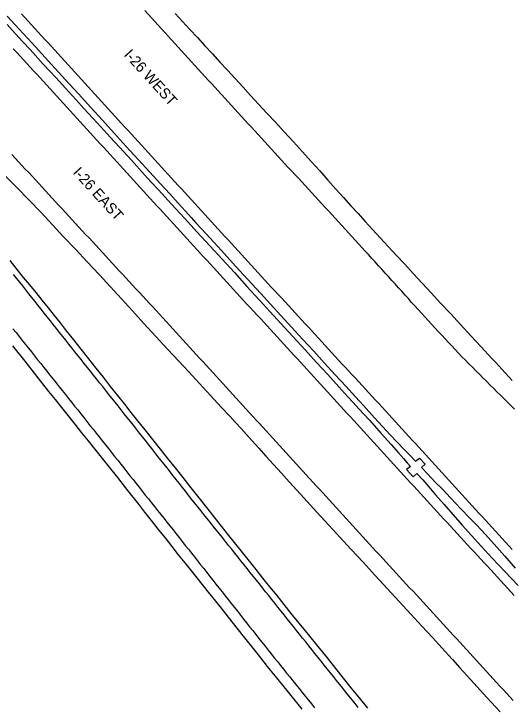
# Model space of a CAD drawing. Extents: x 1948091 to 1975253, y 787267 to 823306.
# Drawn here: x 1948859.8 to 1949111.3, y 822114.3 to 822465 of the extents above; entities that cross this region are included whole.
import ezdxf

# ---------------------------------------------------------------- set-up
doc = ezdxf.new("R2010")
doc.units = 0
for name, color, linetype in [('RD_EX_Pavement_Markings', 7, 'Continuous'), ('RD_EX_Road', 7, 'Continuous'), ('RD_TX_RoadID', 7, 'Continuous')]:
    doc.layers.add(name, color=color, linetype=linetype)

msp = doc.modelspace()

# ---------------------------------------------------------------- linework, layer by layer
at = {"layer": 'RD_EX_Pavement_Markings'}
for points in [[(1948863.64, 822465.05), (1948865.33, 822463.2), (1948867.01, 822461.36), (1948868.7, 822459.51), (1948870.38, 822457.66), (1948872.07, 822455.81), (1948873.75, 822453.97), (1948875.43, 822452.12), (1948877.12, 822450.27), (1948878.8, 822448.42), (1948880.49, 822446.57), (1948882.17, 822444.73), (1948883.85, 822442.88), (1948885.54, 822441.03), (1948887.22, 822439.18), (1948888.91, 822437.34), (1948890.59, 822435.49), (1948892.27, 822433.64), (1948893.96, 822431.79), (1948895.64, 822429.95), (1948897.33, 822428.1), (1948899.01, 822426.25), (1948900.7, 822424.4), (1948902.38, 822422.56), (1948904.06, 822420.71), (1948905.75, 822418.86), (1948907.43, 822417.01), (1948909.12, 822415.17), (1948910.8, 822413.32), (1948912.48, 822411.47), (1948914.17, 822409.62), (1948915.85, 822407.77), (1948917.54, 822405.93), (1948919.22, 822404.08), (1948920.9, 822402.23), (1948922.59, 822400.38), (1948924.27, 822398.54), (1948925.96, 822396.69), (1948927.65, 822394.85), (1948929.34, 822393.01), (1948931.03, 822391.16), (1948932.72, 822389.32), (1948934.41, 822387.48), (1948936.1, 822385.64), (1948937.79, 822383.79), (1948939.48, 822381.95), (1948941.16, 822380.11), (1948942.85, 822378.26), (1948944.54, 822376.42), (1948946.23, 822374.58), (1948947.92, 822372.73), (1948949.61, 822370.89), (1948951.3, 822369.05), (1948952.99, 822367.21), (1948954.68, 822365.36), (1948956.37, 822363.52), (1948958.06, 822361.68), (1948959.75, 822359.83), (1948961.43, 822357.99), (1948963.12, 822356.15), (1948964.81, 822354.3), (1948966.5, 822352.46), (1948968.19, 822350.62), (1948969.88, 822348.78), (1948971.57, 822346.93), (1948973.26, 822345.09), (1948974.95, 822343.25), (1948976.64, 822341.4), (1948978.33, 822339.56), (1948980.01, 822337.72), (1948981.7, 822335.88), (1948983.39, 822334.03), (1948985.08, 822332.19), (1948986.77, 822330.35), (1948988.46, 822328.5), (1948990.15, 822326.66), (1948991.84, 822324.82), (1948993.53, 822322.98), (1948995.23, 822321.14), (1948996.92, 822319.3), (1948998.62, 822317.47), (1949000.31, 822315.63), (1949002, 822313.79), (1949003.7, 822311.95), (1949005.39, 822310.11), (1949007.09, 822308.27), (1949008.78, 822306.44), (1949010.47, 822304.6), (1949012.17, 822302.76), (1949013.86, 822300.92), (1949015.56, 822299.08), (1949017.25, 822297.24), (1949018.94, 822295.4), (1949020.64, 822293.57), (1949022.33, 822291.73), (1949024.03, 822289.89), (1949025.72, 822288.05), (1949027.41, 822286.21), (1949029.11, 822284.37), (1949030.8, 822282.54), (1949032.5, 822280.7), (1949034.19, 822278.86), (1949035.88, 822277.02), (1949037.58, 822275.18), (1949039.27, 822273.34), (1949040.96, 822271.51), (1949042.66, 822269.67), (1949044.35, 822267.83), (1949046.05, 822265.99), (1949047.74, 822264.15), (1949049.43, 822262.31), (1949051.13, 822260.48), (1949052.82, 822258.64), (1949054.52, 822256.8), (1949056.21, 822254.96), (1949057.9, 822253.12), (1949059.59, 822251.28), (1949061.28, 822249.43), (1949062.96, 822247.59), (1949064.65, 822245.74), (1949066.34, 822243.9), (1949068.02, 822242.05), (1949069.71, 822240.2), (1949071.39, 822238.36), (1949073.08, 822236.51), (1949074.76, 822234.67), (1949076.45, 822232.82), (1949078.13, 822230.97), (1949079.82, 822229.13), (1949081.5, 822227.28), (1949083.19, 822225.44), (1949084.87, 822223.59), (1949086.56, 822221.74), (1949088.25, 822219.9), (1949089.93, 822218.05), (1949091.62, 822216.21), (1949093.3, 822214.36), (1949094.99, 822212.51), (1949096.67, 822210.67), (1949098.36, 822208.82), (1949100.04, 822206.98), (1949101.73, 822205.13), (1949103.42, 822203.29), (1949105.12, 822201.46), (1949106.81, 822199.62), (1949108.51, 822197.78), (1949110.2, 822195.95), (1949111.9, 822194.11)], [(1949112.97, 822265.07), (1949111.2, 822266.84), (1949109.42, 822268.6), (1949107.65, 822270.36), (1949105.87, 822272.12), (1949104.1, 822273.88), (1949102.33, 822275.64), (1949100.55, 822277.4), (1949098.78, 822279.16), (1949097.01, 822280.93), (1949095.24, 822282.69), (1949093.47, 822284.46), (1949091.7, 822286.23), (1949089.93, 822287.99), (1949088.16, 822289.76), (1949086.4, 822291.52), (1949084.68, 822293.34), (1949082.98, 822295.18), (1949081.28, 822297.01), (1949079.58, 822298.84), (1949077.87, 822300.67), (1949076.17, 822302.5), (1949074.47, 822304.33), (1949072.77, 822306.16), (1949071.07, 822307.99), (1949069.38, 822309.83), (1949067.69, 822311.68), (1949066.01, 822313.53), (1949064.32, 822315.38), (1949062.65, 822317.23), (1949060.97, 822319.08), (1949059.3, 822320.94), (1949057.62, 822322.79), (1949055.94, 822324.65), (1949054.27, 822326.5), (1949052.59, 822328.36), (1949050.92, 822330.21), (1949049.24, 822332.07), (1949047.57, 822333.92), (1949045.89, 822335.78), (1949044.21, 822337.63), (1949042.54, 822339.49), (1949040.86, 822341.34), (1949039.19, 822343.2), (1949037.5, 822345.04), (1949035.81, 822346.88), (1949034.12, 822348.72), (1949032.42, 822350.56), (1949030.73, 822352.4), (1949029.04, 822354.24), (1949027.35, 822356.09), (1949025.66, 822357.93), (1949023.96, 822359.77), (1949022.27, 822361.61), (1949020.58, 822363.45), (1949018.89, 822365.29), (1949017.2, 822367.13), (1949015.5, 822368.97), (1949013.81, 822370.81), (1949012.12, 822372.65), (1949010.43, 822374.49), (1949008.74, 822376.33), (1949007.05, 822378.17), (1949005.35, 822380.01), (1949003.66, 822381.85), (1949001.97, 822383.69), (1949000.28, 822385.53), (1948998.59, 822387.37), (1948996.89, 822389.21), (1948995.2, 822391.05), (1948993.51, 822392.89), (1948991.82, 822394.73), (1948990.13, 822396.58), (1948988.44, 822398.42), (1948986.75, 822400.26), (1948985.05, 822402.1), (1948983.36, 822403.94), (1948981.67, 822405.78), (1948979.98, 822407.62), (1948978.29, 822409.46), (1948976.6, 822411.3), (1948974.91, 822413.14), (1948973.21, 822414.98), (1948971.52, 822416.83), (1948969.83, 822418.67), (1948968.14, 822420.51), (1948966.45, 822422.35), (1948964.76, 822424.19), (1948963.07, 822426.03), (1948961.37, 822427.87), (1948959.68, 822429.71), (1948957.99, 822431.55), (1948956.3, 822433.39), (1948954.61, 822435.23), (1948952.93, 822437.08), (1948951.25, 822438.94), (1948949.57, 822440.79), (1948947.89, 822442.64), (1948946.21, 822444.49), (1948944.53, 822446.34), (1948942.85, 822448.19), (1948941.17, 822450.04), (1948939.49, 822451.9), (1948937.81, 822453.75), (1948936.13, 822455.6), (1948934.45, 822457.45), (1948932.77, 822459.3), (1948931.09, 822461.15), (1948929.41, 822463), (1948927.73, 822464.86), (1948926.05, 822466.71)], [(1948859.5, 822447.3), (1948861.2, 822445.46), (1948862.89, 822443.62), (1948864.59, 822441.78), (1948866.28, 822439.94), (1948867.98, 822438.11), (1948869.67, 822436.27), (1948871.37, 822434.43), (1948873.05, 822432.59), (1948874.74, 822430.74), (1948876.42, 822428.89), (1948878.11, 822427.05), (1948879.79, 822425.2), (1948881.48, 822423.35), (1948883.16, 822421.51), (1948884.85, 822419.66), (1948886.53, 822417.81), (1948888.22, 822415.97), (1948889.9, 822414.12), (1948891.59, 822412.27), (1948893.27, 822410.42), (1948894.96, 822408.58), (1948896.64, 822406.73), (1948898.33, 822404.88), (1948900.01, 822403.04), (1948901.7, 822401.19), (1948903.38, 822399.34), (1948905.07, 822397.5), (1948906.75, 822395.65), (1948908.44, 822393.8), (1948910.12, 822391.96), (1948911.81, 822390.11), (1948913.49, 822388.26), (1948915.18, 822386.42), (1948916.86, 822384.57), (1948918.55, 822382.73), (1948920.24, 822380.88), (1948921.93, 822379.04), (1948923.62, 822377.2), (1948925.31, 822375.35), (1948927, 822373.51), (1948928.69, 822371.67), (1948930.38, 822369.82), (1948932.07, 822367.98), (1948933.76, 822366.14), (1948935.44, 822364.3), (1948937.13, 822362.45), (1948938.82, 822360.61), (1948940.51, 822358.77), (1948942.2, 822356.92), (1948943.89, 822355.08), (1948945.58, 822353.24), (1948947.27, 822351.39), (1948948.96, 822349.55), (1948950.65, 822347.71), (1948952.33, 822345.86), (1948954.02, 822344.02), (1948955.71, 822342.18), (1948957.4, 822340.34), (1948959.09, 822338.49), (1948960.78, 822336.65), (1948962.47, 822334.81), (1948964.16, 822332.96), (1948965.85, 822331.12), (1948967.54, 822329.28), (1948969.23, 822327.44), (1948970.92, 822325.6), (1948972.61, 822323.75), (1948974.3, 822321.91), (1948975.99, 822320.07), (1948977.68, 822318.23), (1948979.37, 822316.39), (1948981.06, 822314.54), (1948982.75, 822312.7), (1948984.44, 822310.86), (1948986.13, 822309.02), (1948987.82, 822307.18), (1948989.51, 822305.34), (1948991.2, 822303.49), (1948992.89, 822301.65), (1948994.58, 822299.81), (1948996.27, 822297.97), (1948997.96, 822296.13), (1948999.66, 822294.29), (1949001.35, 822292.44), (1949003.04, 822290.6), (1949004.73, 822288.76), (1949006.42, 822286.92), (1949008.11, 822285.08), (1949009.8, 822283.24), (1949011.49, 822281.39), (1949013.18, 822279.55), (1949014.87, 822277.71), (1949016.55, 822275.86), (1949018.24, 822274.02), (1949019.92, 822272.17), (1949021.61, 822270.32), (1949023.29, 822268.48), (1949024.97, 822266.63), (1949026.66, 822264.78), (1949028.34, 822262.93), (1949030.03, 822261.09), (1949031.71, 822259.24), (1949033.4, 822257.39), (1949035.08, 822255.54), (1949036.76, 822253.7), (1949038.45, 822251.85), (1949040.13, 822250), (1949041.82, 822248.16), (1949043.5, 822246.31), (1949045.18, 822244.46), (1949046.87, 822242.61), (1949048.55, 822240.77), (1949050.24, 822238.92), (1949051.92, 822237.07), (1949053.61, 822235.23), (1949055.29, 822233.38), (1949056.98, 822231.53), (1949058.67, 822229.69), (1949060.36, 822227.86), (1949062.05, 822226.02), (1949063.75, 822224.18), (1949065.44, 822222.34), (1949067.13, 822220.5), (1949068.83, 822218.66), (1949070.52, 822216.82), (1949072.21, 822214.98), (1949073.9, 822213.14), (1949075.6, 822211.3), (1949077.29, 822209.46), (1949078.98, 822207.63), (1949080.67, 822205.79), (1949082.37, 822203.95), (1949084.06, 822202.11), (1949085.75, 822200.27), (1949087.44, 822198.43), (1949089.13, 822196.59), (1949090.82, 822194.75), (1949092.52, 822192.9), (1949094.21, 822191.06), (1949095.9, 822189.22), (1949097.59, 822187.38), (1949099.28, 822185.54), (1949100.97, 822183.7), (1949102.66, 822181.86), (1949104.35, 822180.02), (1949106.04, 822178.18), (1949107.73, 822176.34), (1949109.42, 822174.5), (1949111.12, 822172.66), (1949112.81, 822170.82)], [(1948858.78, 822393.87), (1948860.48, 822392.03), (1948862.17, 822390.2), (1948863.87, 822388.36), (1948865.57, 822386.52), (1948867.26, 822384.69), (1948868.96, 822382.85), (1948870.65, 822381.01), (1948872.35, 822379.18), (1948874.04, 822377.34), (1948875.74, 822375.5), (1948877.44, 822373.66), (1948879.13, 822371.83), (1948880.83, 822369.99), (1948882.52, 822368.15), (1948884.22, 822366.32), (1948885.92, 822364.48), (1948887.61, 822362.64), (1948889.31, 822360.81), (1948891, 822358.97), (1948892.7, 822357.14), (1948894.4, 822355.3), (1948896.09, 822353.46), (1948897.79, 822351.63), (1948899.49, 822349.79), (1948901.18, 822347.95), (1948902.88, 822346.12), (1948904.58, 822344.28), (1948906.27, 822342.44), (1948907.97, 822340.61), (1948909.67, 822338.77), (1948911.36, 822336.94), (1948913.06, 822335.1), (1948914.75, 822333.26), (1948916.45, 822331.43), (1948918.15, 822329.59), (1948919.84, 822327.75), (1948921.54, 822325.92), (1948923.24, 822324.08), (1948924.93, 822322.25), (1948926.63, 822320.41), (1948928.33, 822318.57), (1948930.02, 822316.74), (1948931.72, 822314.9), (1948933.41, 822313.06), (1948935.11, 822311.23), (1948936.81, 822309.39), (1948938.49, 822307.54), (1948940.18, 822305.7), (1948941.86, 822303.85), (1948943.54, 822302), (1948945.23, 822300.15), (1948946.91, 822298.31), (1948948.6, 822296.46), (1948950.28, 822294.61), (1948951.97, 822292.76), (1948953.65, 822290.92), (1948955.33, 822289.07), (1948957.02, 822287.22), (1948958.7, 822285.38), (1948960.39, 822283.53), (1948962.07, 822281.68), (1948963.76, 822279.84), (1948965.45, 822277.99), (1948967.14, 822276.15), (1948968.83, 822274.31), (1948970.51, 822272.46), (1948972.2, 822270.62), (1948973.89, 822268.78), (1948975.58, 822266.93), (1948977.27, 822265.09), (1948978.96, 822263.25), (1948980.64, 822261.4), (1948982.33, 822259.56), (1948984.02, 822257.71), (1948985.71, 822255.87), (1948987.4, 822254.03), (1948989.08, 822252.18), (1948990.77, 822250.34), (1948992.46, 822248.5), (1948994.15, 822246.65), (1948995.84, 822244.81), (1948997.53, 822242.97), (1948999.21, 822241.12), (1949000.9, 822239.28), (1949002.59, 822237.44), (1949004.28, 822235.59), (1949005.96, 822233.74), (1949007.64, 822231.89), (1949009.32, 822230.04), (1949011.01, 822228.19), (1949012.69, 822226.34), (1949014.37, 822224.49), (1949016.05, 822222.64), (1949017.73, 822220.79), (1949019.41, 822218.94), (1949021.09, 822217.09), (1949022.77, 822215.24), (1949024.45, 822213.39), (1949026.13, 822211.54), (1949027.82, 822209.69), (1949029.5, 822207.84), (1949031.18, 822205.99), (1949032.87, 822204.15), (1949034.56, 822202.31), (1949036.26, 822200.48), (1949037.95, 822198.64), (1949039.64, 822196.8), (1949041.34, 822194.96), (1949043.03, 822193.12), (1949044.72, 822191.28), (1949046.42, 822189.45), (1949048.11, 822187.61), (1949049.8, 822185.77), (1949051.5, 822183.93), (1949053.19, 822182.09), (1949054.88, 822180.25), (1949056.58, 822178.41), (1949058.27, 822176.58), (1949059.96, 822174.74), (1949061.66, 822172.9), (1949063.35, 822171.06), (1949065.05, 822169.22), (1949066.74, 822167.38), (1949068.43, 822165.55), (1949070.12, 822163.71), (1949071.81, 822161.86), (1949073.5, 822160.02), (1949075.19, 822158.18), (1949076.88, 822156.33), (1949078.57, 822154.49), (1949080.25, 822152.65), (1949081.94, 822150.8), (1949083.63, 822148.96), (1949085.32, 822147.12), (1949087.01, 822145.27), (1949088.69, 822143.43), (1949090.38, 822141.59), (1949092.07, 822139.74), (1949093.76, 822137.9), (1949095.45, 822136.06), (1949097.13, 822134.22), (1949098.82, 822132.37), (1949100.51, 822130.53), (1949102.2, 822128.69), (1949103.89, 822126.84), (1949105.57, 822125), (1949107.27, 822123.16), (1949108.96, 822121.32), (1949110.65, 822119.48), (1949112.35, 822117.64)], [(1949033.96, 822114.14), (1949032.4, 822116.09), (1949030.83, 822118.04), (1949029.27, 822119.99), (1949027.7, 822121.94), (1949026.14, 822123.89), (1949024.57, 822125.83), (1949023, 822127.78), (1949021.44, 822129.73), (1949019.87, 822131.68), (1949018.31, 822133.63), (1949016.74, 822135.58), (1949015.18, 822137.53), (1949013.62, 822139.48), (1949012.06, 822141.44), (1949010.5, 822143.39), (1949008.94, 822145.34), (1949007.38, 822147.3), (1949005.82, 822149.25), (1949004.26, 822151.2), (1949002.7, 822153.16), (1949001.14, 822155.11), (1948999.58, 822157.07), (1948998.02, 822159.02), (1948996.46, 822160.97), (1948994.9, 822162.93), (1948993.34, 822164.88), (1948991.78, 822166.84), (1948990.22, 822168.79), (1948988.66, 822170.74), (1948987.1, 822172.7), (1948985.54, 822174.65), (1948983.98, 822176.61), (1948982.43, 822178.56), (1948980.87, 822180.51), (1948979.31, 822182.47), (1948977.75, 822184.42), (1948976.19, 822186.37), (1948974.63, 822188.33), (1948973.07, 822190.28), (1948971.51, 822192.23), (1948969.95, 822194.19), (1948968.39, 822196.14), (1948966.83, 822198.09), (1948965.26, 822200.05), (1948963.7, 822202), (1948962.14, 822203.95), (1948960.58, 822205.91), (1948959.02, 822207.86), (1948957.46, 822209.82), (1948955.9, 822211.77), (1948954.34, 822213.72), (1948952.78, 822215.68), (1948951.22, 822217.63), (1948949.67, 822219.59), (1948948.12, 822221.55), (1948946.57, 822223.51), (1948945.03, 822225.48), (1948943.48, 822227.44), (1948941.93, 822229.4), (1948940.38, 822231.37), (1948938.83, 822233.33), (1948937.29, 822235.29), (1948935.74, 822237.25), (1948934.19, 822239.22), (1948932.64, 822241.18), (1948931.09, 822243.14), (1948929.55, 822245.11), (1948928, 822247.07), (1948926.45, 822249.03), (1948924.9, 822251), (1948923.35, 822252.96), (1948921.81, 822254.92), (1948920.26, 822256.89), (1948918.71, 822258.85), (1948917.16, 822260.81), (1948915.6, 822262.76), (1948914.04, 822264.72), (1948912.49, 822266.67), (1948910.93, 822268.63), (1948909.37, 822270.59), (1948907.81, 822272.54), (1948906.26, 822274.5), (1948904.7, 822276.45), (1948903.14, 822278.41), (1948901.59, 822280.37), (1948900.03, 822282.32), (1948898.47, 822284.28), (1948896.92, 822286.23), (1948895.36, 822288.19), (1948893.8, 822290.15), (1948892.25, 822292.1), (1948890.69, 822294.06), (1948889.13, 822296.01), (1948887.57, 822297.97), (1948886.02, 822299.93), (1948884.46, 822301.88), (1948882.9, 822303.84), (1948881.35, 822305.8), (1948879.8, 822307.76), (1948878.25, 822309.72), (1948876.69, 822311.68), (1948875.14, 822313.64), (1948873.59, 822315.6), (1948872.04, 822317.56), (1948870.49, 822319.51), (1948868.93, 822321.47), (1948867.38, 822323.43), (1948865.83, 822325.39), (1948864.28, 822327.35), (1948862.73, 822329.31), (1948861.17, 822331.27), (1948859.62, 822333.23)], [(1948859.31, 822305.7), (1948860.87, 822303.74), (1948862.43, 822301.79), (1948863.99, 822299.84), (1948865.54, 822297.88), (1948867.1, 822295.93), (1948868.66, 822293.97), (1948870.22, 822292.02), (1948871.78, 822290.07), (1948873.34, 822288.11), (1948874.9, 822286.16), (1948876.46, 822284.2), (1948878.02, 822282.25), (1948879.58, 822280.3), (1948881.14, 822278.34), (1948882.7, 822276.39), (1948884.26, 822274.43), (1948885.82, 822272.48), (1948887.38, 822270.52), (1948888.93, 822268.57), (1948890.49, 822266.62), (1948892.05, 822264.66), (1948893.61, 822262.71), (1948895.17, 822260.75), (1948896.72, 822258.79), (1948898.28, 822256.84), (1948899.83, 822254.88), (1948901.39, 822252.92), (1948902.95, 822250.97), (1948904.5, 822249.01), (1948906.06, 822247.05), (1948907.61, 822245.09), (1948909.17, 822243.14), (1948910.72, 822241.18), (1948912.28, 822239.22), (1948913.83, 822237.26), (1948915.39, 822235.31), (1948916.94, 822233.35), (1948918.5, 822231.39), (1948920.05, 822229.43), (1948921.61, 822227.48), (1948923.16, 822225.52), (1948924.72, 822223.56), (1948926.27, 822221.6), (1948927.83, 822219.65), (1948929.38, 822217.69), (1948930.94, 822215.73), (1948932.49, 822213.78), (1948934.05, 822211.82), (1948935.6, 822209.86), (1948937.16, 822207.9), (1948938.71, 822205.95), (1948940.27, 822203.99), (1948941.82, 822202.03), (1948943.37, 822200.07), (1948944.92, 822198.11), (1948946.47, 822196.14), (1948948.02, 822194.18), (1948949.57, 822192.22), (1948951.12, 822190.26), (1948952.68, 822188.3), (1948954.23, 822186.34), (1948955.78, 822184.38), (1948957.33, 822182.42), (1948958.88, 822180.46), (1948960.43, 822178.5), (1948961.98, 822176.54), (1948963.53, 822174.58), (1948965.08, 822172.62), (1948966.64, 822170.66), (1948968.19, 822168.7), (1948969.74, 822166.74), (1948971.29, 822164.77), (1948972.84, 822162.81), (1948974.39, 822160.85), (1948975.94, 822158.89), (1948977.49, 822156.93), (1948979.04, 822154.97), (1948980.6, 822153.01), (1948982.15, 822151.05), (1948983.7, 822149.09), (1948985.25, 822147.13), (1948986.8, 822145.17), (1948988.35, 822143.21), (1948989.92, 822141.26), (1948991.48, 822139.31), (1948993.05, 822137.36), (1948994.62, 822135.42), (1948996.19, 822133.47), (1948997.75, 822131.52), (1948999.32, 822129.57), (1949000.89, 822127.63), (1949002.46, 822125.68), (1949004.02, 822123.73), (1949005.59, 822121.78), (1949007.16, 822119.84), (1949008.73, 822117.89), (1949010.29, 822115.94), (1949011.86, 822113.99)]]:
    msp.add_lwpolyline(points, dxfattribs=at)
at = {"layer": 'RD_EX_Road'}
for points in [[(1948941.43, 822465.22), (1948945.08, 822461.22), (1948948.79, 822457.16), (1948952.58, 822453.05), (1948956.4, 822448.91), (1948960.21, 822444.77), (1948964.01, 822440.64), (1948967.8, 822436.52), (1948971.63, 822432.36), (1948975.54, 822428.11), (1948979.53, 822423.78), (1948983.59, 822419.36), (1948987.77, 822414.83), (1948992.09, 822410.14), (1948996.54, 822405.29), (1949001.13, 822400.29), (1949005.72, 822395.26), (1949010.16, 822390.36), (1949014.46, 822385.57), (1949018.62, 822380.89), (1949022.63, 822376.37), (1949026.52, 822372.04), (1949030.27, 822367.9), (1949033.89, 822363.94), (1949037.5, 822360.01), (1949041.25, 822355.94), (1949045.12, 822351.73), (1949049.11, 822347.39), (1949053.22, 822342.92), (1949057.45, 822338.34), (1949061.78, 822333.64), (1949066.22, 822328.84), (1949070.81, 822323.88), (1949075.58, 822318.72), (1949080.55, 822313.37), (1949085.7, 822307.83), (1949090.95, 822302.19), (1949096.19, 822296.54), (1949101.43, 822290.89), (1949103.7, 822288.43), (1949106.67, 822285.23), (1949111.87, 822279.62)], [(1948856.32, 822463.86), (1948862.42, 822457.23), (1948868.97, 822450.12), (1948875.59, 822442.9), (1948882.29, 822435.58), (1948885.66, 822431.88), (1948892.39, 822424.49), (1948898.67, 822417.6), (1948904.53, 822411.2), (1948910.51, 822404.68), (1948916.65, 822397.97), (1948922.72, 822391.33), (1948928.63, 822384.88), (1948933.92, 822379.07), (1948938.58, 822373.93), (1948942.8, 822369.29), (1948946.56, 822365.18), (1948949.42, 822362.05), (1948951.84, 822359.38), (1948957.03, 822353.7), (1948960.87, 822349.51), (1948964.77, 822345.26), (1948970.4, 822339.12), (1948973.96, 822335.24), (1948980.21, 822328.41), (1948984.65, 822323.57), (1948989.63, 822318.14), (1948994.82, 822312.48), (1949000.2, 822306.59), (1949005.79, 822300.48), (1949011.43, 822294.31), (1949016.95, 822288.28), (1949022.37, 822282.38), (1949027.67, 822276.61), (1949032.52, 822271.33), (1949036.57, 822266.92), (1949042.26, 822260.67), (1949046.28, 822256.28), (1949050.14, 822252.11), (1949053.78, 822248.24), (1949057.12, 822244.72), (1949060.18, 822241.53), (1949062.95, 822238.67), (1949064.92, 822240.3), (1949067.86, 822237.19), (1949065.95, 822235.54), (1949069.13, 822232.12), (1949070.7, 822230.48), (1949073.29, 822227.84), (1949076.18, 822224.87), (1949080.76, 822220.06), (1949085.9, 822214.66), (1949090.45, 822209.92), (1949093.95, 822206.29), (1949095.96, 822204.21), (1949098.27, 822201.7), (1949102.66, 822196.8), (1949108.05, 822190.72), (1949113.35, 822184.67)], [(1948856.37, 822459.62), (1948860.49, 822455.11), (1948864.35, 822450.9), (1948867.94, 822446.97), (1948874.66, 822439.63), (1948880.97, 822432.75), (1948887.59, 822425.53), (1948891.29, 822421.49), (1948895.23, 822417.17), (1948901.87, 822409.9), (1948905.48, 822405.96), (1948908.47, 822402.7), (1948913.23, 822397.51), (1948919.23, 822390.95), (1948925.93, 822383.6), (1948929.42, 822379.77), (1948932.85, 822376.02), (1948939.5, 822368.79), (1948946, 822361.73), (1948952.47, 822354.65), (1948958.84, 822347.67), (1948965.06, 822340.9), (1948971.29, 822334.13), (1948977.69, 822327.14), (1948983.85, 822320.38), (1948989.38, 822314.31), (1948994.87, 822308.3), (1949000.91, 822301.72), (1949007.06, 822295.04), (1949012.87, 822288.7), (1949018.51, 822282.55), (1949024.15, 822276.41), (1949028.78, 822271.36), (1949031.39, 822268.46), (1949034.25, 822265.29), (1949039.6, 822259.41), (1949045.63, 822252.76), (1949050.55, 822247.25), (1949054.31, 822242.99), (1949056.89, 822240.08), (1949058.75, 822237.96), (1949060.33, 822236.08), (1949058.29, 822234.46), (1949061.66, 822230.86), (1949063.66, 822232.47), (1949066.58, 822229.21), (1949069.61, 822225.74), (1949073.1, 822221.73), (1949077.39, 822216.84), (1949082.02, 822211.55), (1949086.54, 822206.38), (1949091.17, 822201.16), (1949096.1, 822195.7), (1949101.64, 822189.75), (1949108.04, 822183), (1949114.84, 822175.91)], [(1948855.65, 822382.7), (1948861.08, 822377.28), (1948867.5, 822370.79), (1948873.53, 822364.46), (1948879.33, 822358.25), (1948885.07, 822352.12), (1948890.89, 822345.94), (1948896.88, 822339.56), (1948902.84, 822333.17), (1948908.57, 822326.97), (1948914.17, 822320.86), (1948919.74, 822314.75), (1948925.49, 822308.46), (1948931.6, 822301.78), (1948937.59, 822295.27), (1948942.98, 822289.47), (1948948.2, 822283.87), (1948953.69, 822277.96), (1948959.25, 822271.95), (1948964.66, 822266.08), (1948969.1, 822261.27), (1948971.71, 822258.46), (1948974.68, 822255.23), (1948980.18, 822249.18), (1948983.66, 822245.35), (1948987.3, 822241.32), (1948991.12, 822237.1), (1948995.1, 822232.69), (1948999.08, 822228.29), (1949002.86, 822224.12), (1949006.44, 822220.18), (1949013.06, 822212.96), (1949019.1, 822206.39), (1949024.71, 822200.31), (1949030.46, 822194.07), (1949036.43, 822187.58), (1949042.49, 822180.98), (1949048.61, 822174.32), (1949054.66, 822167.74), (1949060.58, 822161.31), (1949066.12, 822155.3), (1949071.46, 822149.52), (1949077.89, 822142.47), (1949081.6, 822138.37), (1949085.39, 822134.19), (1949089.02, 822130.18), (1949092.48, 822126.37), (1949099.02, 822119.17), (1949105.69, 822111.87)], [(1949038.78, 822113.77), (1949034.58, 822118.95), (1949030.43, 822124.1), (1949026.58, 822128.98), (1949022.68, 822133.93), (1949018.38, 822139.27), (1949013.74, 822144.98), (1949008.83, 822151), (1949004.12, 822156.76), (1949000.11, 822161.69), (1948996.46, 822166.21), (1948992.87, 822170.74), (1948989.32, 822175.22), (1948985.78, 822179.62), (1948982.32, 822183.93), (1948978.96, 822188.14), (1948975.6, 822192.35), (1948972.12, 822196.68), (1948968.53, 822201.15), (1948964.84, 822205.8), (1948961.11, 822210.54), (1948957.4, 822215.27), (1948953.58, 822220.15), (1948949.51, 822225.31), (1948945.42, 822230.48), (1948941.52, 822235.36), (1948937.7, 822240.1), (1948933.88, 822244.84), (1948930.03, 822249.62), (1948926.12, 822254.51), (1948922.4, 822259.2), (1948919.12, 822263.42), (1948915.91, 822267.54), (1948912.38, 822271.98), (1948908.73, 822276.57), (1948905.12, 822281.15), (1948901.47, 822285.8), (1948897.68, 822290.56), (1948893.84, 822295.37), (1948890.04, 822300.19), (1948886.47, 822304.73), (1948883.28, 822308.71), (1948880.28, 822312.45), (1948877.23, 822316.29), (1948874.14, 822320.18), (1948870.97, 822324.09), (1948867.82, 822327.95), (1948864.73, 822331.72), (1948861.48, 822335.73), (1948857.85, 822340.31)], [(1948859.15, 822297.1), (1948865.28, 822289.33), (1948871.17, 822281.78), (1948877.36, 822273.97), (1948880.6, 822269.93), (1948883.9, 822265.81), (1948887.25, 822261.65), (1948890.63, 822257.43), (1948894.06, 822253.15), (1948897.43, 822248.94), (1948900.64, 822244.9), (1948906.63, 822237.36), (1948912.13, 822230.39), (1948917.27, 822223.89), (1948922.76, 822216.95), (1948925.9, 822212.98), (1948929.3, 822208.68), (1948932.81, 822204.25), (1948936.25, 822199.9), (1948939.63, 822195.62), (1948942.95, 822191.42), (1948946.18, 822187.34), (1948952.28, 822179.68), (1948958, 822172.54), (1948963.9, 822165.15), (1948969.99, 822157.49), (1948975.75, 822150.23), (1948981.29, 822143.22), (1948984.45, 822139.26), (1948987.94, 822134.92), (1948991.76, 822130.19), (1948995.6, 822125.44), (1948999.15, 822121.03), (1949005.4, 822113.22)]]:
    msp.add_lwpolyline(points, dxfattribs=at)

# ---------------------------------------------------------------- texts
at = {"layer": 'RD_TX_RoadID'}
for s, p in [('I-26 WEST', (1948915.13, 822444.1)), ('I-26 EAST', (1948889.28, 822384.54))]:
    msp.add_text(s, height=5.4, rotation=312.2084, dxfattribs=at).set_placement(p)

doc.saveas('drawing.dxf')
